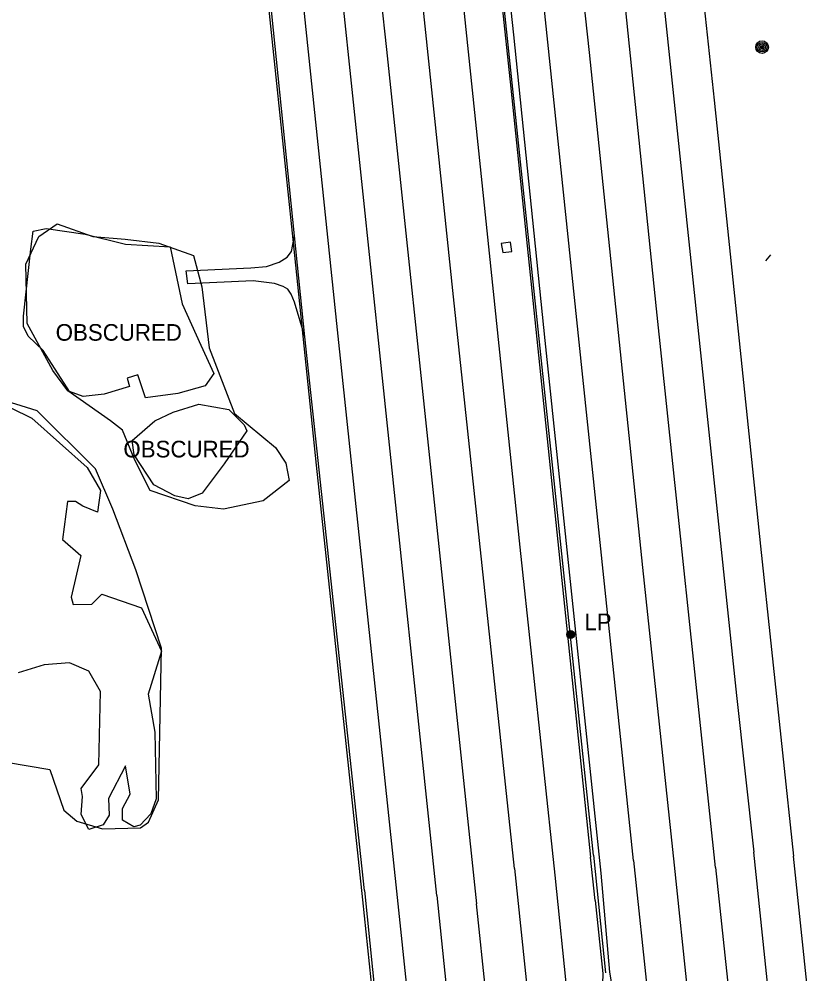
# Model space of a CAD drawing. Extents: x 368532 to 392481, y 10654822 to 10676899.
# Drawn here: x 375654.9 to 375892.9, y 10668037.2 to 10668323.9 of the extents above; entities that cross this region are included whole.
import ezdxf

# ---------------------------------------------------------------- set-up
doc = ezdxf.new("R2010")
doc.units = 0
for name, color, linetype in [('p_drainage conc drain', 7, 'Continuous'), ('p_dtm obscured area', 7, 'Continuous'), ('p_road - paved curb', 7, 'Continuous'), ('p_road guard rails', 7, 'Continuous'), ('p_road paint stripe', 7, 'Continuous'), ('p_structure unidentified', 7, 'Continuous'), ('p_utility general pole', 7, 'Continuous'), ('p_veg woods', 7, 'Continuous')]:
    doc.layers.add(name, color=color, linetype=linetype)

msp = doc.modelspace()

# ---------------------------------------------------------------- linework, layer by layer
at = {"layer": 'p_drainage conc drain'}
for p, q in [((375736.74, 10668254.16), (375737.64, 10668258.83)), ((375735.41, 10668252.46), (375736.74, 10668254.16)), ((375729.23, 10668249.59), (375733.02, 10668250.96)), ((375733.02, 10668250.96), (375735.41, 10668252.46)), ((375880.45, 10668253.17), (375878.95, 10668251.31)), ((375705.07, 10668248.38), (375724.46, 10668249.25)), ((375705.63, 10668244.46), (375705.07, 10668248.38)), ((375724.46, 10668249.25), (375729.23, 10668249.59)), ((375725.17, 10668245.3), (375705.63, 10668244.46)), ((375731.56, 10668244.54), (375725.17, 10668245.3)), ((375734.18, 10668243.63), (375731.56, 10668244.54)), ((375735.64, 10668242.83), (375734.18, 10668243.63)), ((375736.57, 10668241.37), (375735.64, 10668242.83)), ((375737.57, 10668238.97), (375736.57, 10668241.37)), ((375740.75, 10668228.5), (375737.57, 10668238.97))]:
    msp.add_line(p, q, dxfattribs=at)
at = {"layer": 'p_dtm obscured area'}
for points in [[(375688.06, 10668213.55), (375680.43, 10668211.33), (375674.13, 10668210.6), (375670.08, 10668212.08), (375662.17, 10668224.41), (375657.62, 10668228.76), (375656.3, 10668231.64), (375656.3, 10668234.71), (375658.44, 10668254.81), (375659.14, 10668260.25), (375663.09, 10668261.02), (375674.73, 10668259.36), (375686.91, 10668256.36), (375700.28, 10668255.56), (375703.92, 10668238.44), (375709.48, 10668226.05), (375713.39, 10668217.5), (375710.82, 10668213.77), (375702.57, 10668211.53), (375692.93, 10668210.2), (375690.59, 10668217.14), (375687.35, 10668216.11)], [(375688.85, 10668197.42), (375695.65, 10668203.25), (375701.22, 10668205.87), (375708.92, 10668208.29), (375717.87, 10668206.72), (375722.54, 10668202.09), (375723.32, 10668200.26), (375716.48, 10668190.35), (375709.86, 10668181.53), (375705.68, 10668179.82), (375701.69, 10668180.78), (375695.38, 10668184.08), (375689.46, 10668193.08)]]:
    msp.add_lwpolyline(points, close=True, dxfattribs=at)
msp.add_lwpolyline([(375652.49, 10668207.15), (375658.72, 10668204.08), (375675.39, 10668189.25), (375679.4, 10668182.39), (375678.48, 10668175.82), (375674.02, 10668177.63), (375671.85, 10668179.03), (375669.45, 10668179.01), (375668, 10668167.63), (375673.51, 10668162.8), (375670.6, 10668150.35), (375671.17, 10668148.16), (375676.82, 10668148.24), (375679.81, 10668151.21), (375691.72, 10668147.08), (375697.69, 10668134.15), (375693.72, 10668121.15), (375695.72, 10668109.81), (375696.13, 10668089.75), (375694.5, 10668085.26), (375691.32, 10668081.89), (375689.41, 10668081.35), (375685.93, 10668083.37), (375685.93, 10668086.87), (375688.25, 10668091.15), (375686.89, 10668099.69), (375681.78, 10668089.83), (375681.93, 10668084.9), (375680.18, 10668081.98), (375675.88, 10668080.5), (375673.61, 10668085.05), (375673.94, 10668090.41), (375673.58, 10668092.82), (375678.85, 10668099.97), (375679.38, 10668122.04), (375675.89, 10668128.14), (375670.05, 10668130.62), (375662.49, 10668129.99), (375654.7, 10668127.57)], dxfattribs=at)
at = {"layer": 'p_road - paved curb'}
for p, q in [((375783.84, 10668480.41), (375802.58, 10668303.16)), ((375803.42, 10668319.24), (375789.58, 10668451.74)), ((375737.64, 10668258.83), (375724.23, 10668389.58)), ((375812.84, 10668227.37), (375803.42, 10668319.24)), ((375802.58, 10668303.16), (375814.31, 10668189.14)), ((375740.75, 10668228.5), (375737.64, 10668258.83)), ((375758.67, 10668062.21), (375740.75, 10668228.5)), ((375829.66, 10668067.42), (375812.84, 10668227.37)), ((375814.31, 10668189.14), (375826.44, 10668072.24)), ((375827.82, 10668059.19), (375826.44, 10668072.24)), ((375832.29, 10668037.71), (375829.66, 10668067.42)), ((375758.67, 10668062.21), (375761.92, 10668029.21)), ((375827.82, 10668059.19), (375830.2, 10668037.26)), ((375830.2, 10668037.26), (375830, 10668031.2)), ((375837.04, 10668009.95), (375832.29, 10668037.71))]:
    msp.add_line(p, q, dxfattribs=at)
at = {"layer": 'p_road guard rails'}
for p, q in [((375815.38, 10668187.12), (375798.75, 10668344.88)), ((375728.69, 10668337.96), (375737.6, 10668252.97)), ((375737.6, 10668252.97), (375744.16, 10668190)), ((375744.16, 10668190), (375758.07, 10668059.44)), ((375827.38, 10668072.87), (375815.38, 10668187.12)), ((375827.38, 10668072.87), (375830.97, 10668037.53)), ((375758.07, 10668059.44), (375763.68, 10668005.03))]:
    msp.add_line(p, q, dxfattribs=at)
at = {"layer": 'p_road paint stripe'}
for p, q in [((375748.83, 10668472.94), (375765.18, 10668314.83)), ((375809.18, 10668472.81), (375826.03, 10668313.94)), ((375850.74, 10668420.42), (375863.59, 10668299.58)), ((375785.33, 10668240.49), (375768.68, 10668400.11)), ((375781.69, 10668391.3), (375805.3, 10668165.34)), ((375846.24, 10668236.9), (375830.49, 10668390.36)), ((375763.59, 10668219.92), (375746.97, 10668378.86)), ((375823.1, 10668226.86), (375808.16, 10668370.06)), ((375736.92, 10668359.46), (375750.45, 10668230.66)), ((375846.52, 10668347.22), (375870.28, 10668120.8)), ((375765.18, 10668314.83), (375781.15, 10668163.59)), ((375826.03, 10668313.94), (375842.09, 10668159.27)), ((375863.59, 10668299.58), (375877.54, 10668165.64)), ((375803.7, 10668068.83), (375785.33, 10668240.49)), ((375864, 10668069.16), (375846.24, 10668236.9)), ((375750.45, 10668230.66), (375768.41, 10668060.17)), ((375839.36, 10668071.2), (375823.1, 10668226.86)), ((375780.29, 10668060.71), (375763.59, 10668219.92)), ((375805.3, 10668165.34), (375815.73, 10668066.79)), ((375877.54, 10668165.64), (375887.42, 10668072.52)), ((375781.15, 10668163.59), (375792.22, 10668058.25)), ((375842.09, 10668159.27), (375851.58, 10668069.82)), ((375870.28, 10668120.8), (375875.49, 10668073.7)), ((375882.48, 10668007.41), (375875.49, 10668073.7)), ((375839.36, 10668071.2), (375855.37, 10667920.22)), ((375892.93, 10668019.36), (375887.42, 10668072.52)), ((375803.7, 10668068.83), (375819.02, 10667920.39)), ((375851.58, 10668069.82), (375876.83, 10667828.61)), ((375864, 10668069.16), (375887.73, 10667843.39)), ((375815.73, 10668066.79), (375828.83, 10667939.93)), ((375768.41, 10668060.17), (375783.64, 10667913.73)), ((375780.29, 10668060.71), (375793.57, 10667933.15)), ((375802.02, 10667965.22), (375792.22, 10668058.25))]:
    msp.add_line(p, q, dxfattribs=at)
at = {"layer": 'p_structure unidentified'}
for p, q in [((375802.47, 10668256.9), (375799.61, 10668256.5)), ((375802.86, 10668254.09), (375802.47, 10668256.9)), ((375799.61, 10668256.5), (375800.13, 10668253.84)), ((375800.13, 10668253.84), (375802.86, 10668254.09))]:
    msp.add_line(p, q, dxfattribs=at)
at = {"layer": 'p_utility general pole'}
for centre, radius in [((375877.96, 10668315.51), 1.9), ((375877.96, 10668315.51), 1.44), ((375877.96, 10668315.51), 0.973), ((375877.96, 10668315.51), 0.539), ((375877.96, 10668315.51), 0.192), ((375820.51, 10668139.11), 1.19), ((375820.51, 10668139.11), 0.901), ((375820.51, 10668139.11), 0.608), ((375820.51, 10668139.11), 0.337), ((375820.51, 10668139.11), 0.12)]:
    msp.add_circle(centre, radius, dxfattribs=at)
at = {"layer": 'p_veg woods'}
msp.add_lwpolyline([(375707.75, 10668177.78), (375694.33, 10668182.32), (375689.66, 10668191.49), (375685.94, 10668200.48), (375682.33, 10668203.25), (375669.58, 10668212.28), (375665.06, 10668218.4), (375657.34, 10668232.49), (375656.99, 10668250.32), (375660.87, 10668258.69), (375666.41, 10668262.46), (375677.06, 10668258.68), (375686.82, 10668257.88), (375696.86, 10668256.65), (375707.31, 10668252.94), (375709.83, 10668243.49), (375712, 10668225.22), (375719.58, 10668205.53), (375731.95, 10668195.24), (375734.97, 10668190.59), (375736, 10668185.36), (375728.25, 10668179.21), (375716.33, 10668176.71)], close=True, dxfattribs=at)
msp.add_lwpolyline([(375644.59, 10668101.89), (375664.16, 10668098.57), (375668.37, 10668086.38), (375672.22, 10668083.07), (375680.01, 10668080.71), (375691.42, 10668081.02), (375693.79, 10668082.76), (375696.74, 10668089.46), (375697.7, 10668134.96), (375690.02, 10668158.55), (375683.12, 10668176.73), (375677.85, 10668188.85), (375660.37, 10668206.31), (375635.29, 10668214.1)], dxfattribs=at)

# ---------------------------------------------------------------- texts
at = {"layer": 'p_dtm obscured area'}
for p in [(375664.06, 10668227.34), (375684.38, 10668192.29)]:
    msp.add_text(' OBSCURED', height=5, dxfattribs=at).set_placement(p)
at = {"layer": 'p_utility general pole'}
msp.add_text('LP', height=5, dxfattribs=at).set_placement((375824.63, 10668140.4))

doc.saveas('drawing.dxf')
